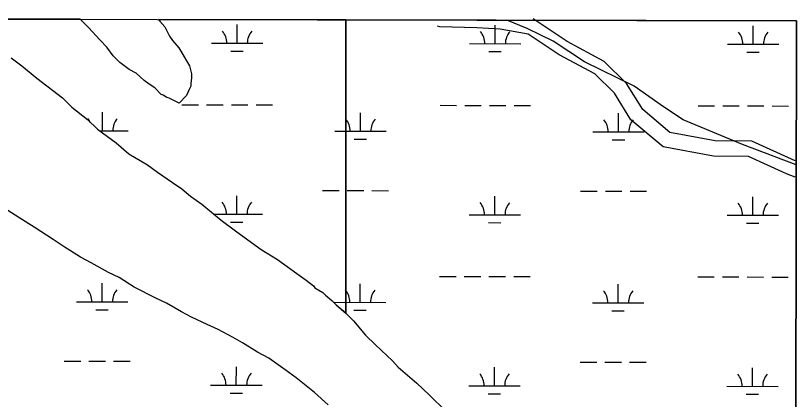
# Model space of a CAD drawing. Extents: x 3187622 to 3225504, y 800805 to 826213.
# Drawn here: x 3221730 to 3223249, y 823634 to 824380 of the extents above; entities that cross this region are included whole.
import ezdxf

# ---------------------------------------------------------------- set-up
doc = ezdxf.new("R2010")
doc.units = 0
for name, color, linetype in [('V-GRID-FRAM', 7, 'Continuous'), ('V-ROAD-CNTR', 7, 'Continuous'), ('V-SITE-VEGE', 7, 'Continuous'), ('V-WETL-SWMP', 7, 'Continuous')]:
    doc.layers.add(name, color=color, linetype=linetype)

msp = doc.modelspace()

# ---------------------------------------------------------------- linework, layer by layer
at = {"layer": 'V-GRID-FRAM'}
msp.add_lwpolyline([(3191838.8, 824434.1), (3223248.6, 824370.1), (3223219.5, 806183.5), (3191793.9, 806247.5), (3191838.8, 824434.1)], dxfattribs=at)
at = {"layer": 'V-ROAD-CNTR'}
for points in [[(3222564.9, 824371.5), (3222561.1, 824371.1), (3222554.1, 824371.5)], [(3223248.2, 824089.8), (3223143.6, 824129.3), (3223028.1, 824177.7), (3222990, 824202.6), (3222932.8, 824243.1), (3222836.3, 824290.6), (3222775.3, 824330.5), (3222725.2, 824355), (3222685.2, 824371.3)], [(3223246, 824098), (3223162.2, 824136), (3223090.4, 824136.5), (3223002.7, 824153.1), (3222949.7, 824197.6), (3222918.3, 824248.2), (3222874.4, 824291.2), (3222802.6, 824329.9), (3222736.7, 824373.8)], [(3223246, 824066.1), (3223229.2, 824072.7), (3223155.6, 824106), (3223087.5, 824106.6), (3222989.4, 824125), (3222926.8, 824177.7), (3222894.7, 824229.3), (3222856.4, 824266.8), (3222787.1, 824304.2), (3222726.7, 824344.4), (3222672.7, 824354.1), (3222627.2, 824356.6), (3222554.8, 824358.5), (3222550.4, 824359.8)]]:
    msp.add_lwpolyline(points, dxfattribs=at)
at = {"layer": 'V-SITE-VEGE'}
for p, q in [((3221855.7, 824373), (3221631.8, 824373.4)), ((3221857.6, 824371.2), (3221855.7, 824373)), ((3221871.5, 824357), (3221857.6, 824371.2)), ((3222371.9, 824371.9), (3222007.5, 824372.6)), ((3222007.5, 824372.6), (3222010.2, 824369.7)), ((3222010.2, 824369.7), (3222019.9, 824358.5)), ((3223248.6, 824370.1), (3222371.9, 824371.9)), ((3222371.9, 824371.9), (3222371.9, 823801.8)), ((3222371.9, 823801.8), (3222371.9, 824371.9)), ((3223246.4, 822984), (3223248.6, 824370.1)), ((3221893.6, 824333), (3221871.5, 824357)), ((3222019.9, 824358.5), (3222029.5, 824340.2)), ((3222029.5, 824340.2), (3222035, 824331.7)), ((3221907.5, 824318.9), (3221893.6, 824333)), ((3222035, 824331.7), (3222047.5, 824317.6)), ((3221919.9, 824302), (3221907.5, 824318.9)), ((3222047.5, 824317.6), (3222053, 824307.8)), ((3222053, 824307.8), (3222062.6, 824292.3)), ((3221721.1, 824298.2), (3221742, 824282.6)), ((3221932.4, 824289.3), (3221919.9, 824302)), ((3221742, 824282.6), (3221771.1, 824258.6)), ((3221950.5, 824275.1), (3221932.4, 824289.3)), ((3222062.6, 824292.3), (3222068.1, 824282.4)), ((3222068.1, 824282.4), (3222072.2, 824267)), ((3221964.4, 824268), (3221950.5, 824275.1)), ((3221979.7, 824253.8), (3221964.4, 824268)), ((3222072.2, 824267), (3222072.1, 824258.6)), ((3221771.1, 824258.6), (3221821.2, 824220.3)), ((3221989.4, 824246.7), (3221979.7, 824253.8)), ((3222072.1, 824258.6), (3222070.6, 824248.8)), ((3222070.6, 824248.8), (3222070.6, 824243.2)), ((3222000.6, 824239.6), (3221989.4, 824246.7)), ((3222013, 824226.9), (3222000.6, 824239.6)), ((3222067.7, 824236.2), (3222062, 824225.1)), ((3222070.6, 824243.2), (3222067.7, 824236.2)), ((3221821.2, 824220.3), (3221839.2, 824201.9)), ((3222017.2, 824225.5), (3222013, 824226.9)), ((3222024.2, 824221.2), (3222017.2, 824225.5)), ((3222028.4, 824219.8), (3222024.2, 824221.2)), ((3222047.9, 824209.8), (3222028.4, 824219.8)), ((3222062, 824225.1), (3222047.9, 824209.8)), ((3221839.2, 824201.9), (3221869.8, 824177.9)), ((3221869.8, 824177.9), (3221889.2, 824159.5)), ((3221889.2, 824159.5), (3221925.4, 824132.6)), ((3221925.4, 824132.6), (3221950.4, 824111.3)), ((3221950.4, 824111.3), (3221986.6, 824090)), ((3221986.6, 824090), (3222006, 824075.8)), ((3222006, 824075.8), (3222035.2, 824055.9)), ((3222035.2, 824055.9), (3222053.3, 824043.2)), ((3222053.3, 824043.2), (3222070, 824029)), ((3222070, 824029), (3222092.2, 824013.4)), ((3221737.8, 823985.9), (3221696.1, 824012.9)), ((3222092.2, 824013.4), (3222129.8, 823982.3)), ((3221765.7, 823968.8), (3221737.8, 823985.9)), ((3222129.8, 823982.3), (3222160.3, 823959.6)), ((3221803.2, 823944.7), (3221765.7, 823968.8)), ((3222160.3, 823959.6), (3222207.6, 823925.5)), ((3221824.1, 823930.5), (3221803.2, 823944.7)), ((3221856.1, 823910.6), (3221824.1, 823930.5)), ((3222207.6, 823925.5), (3222239.6, 823905.7)), ((3221877, 823899.2), (3221856.1, 823910.6)), ((3221910.4, 823880.7), (3221877, 823899.2)), ((3222239.6, 823905.7), (3222277.2, 823878.7)), ((3221931.3, 823870.7), (3221910.4, 823880.7)), ((3221960.6, 823852.2), (3221931.3, 823870.7)), ((3222277.2, 823878.7), (3222295.3, 823865.9)), ((3222002.4, 823830.9), (3221960.6, 823852.2)), ((3222295.3, 823865.9), (3222309.1, 823854.6)), ((3222309.1, 823854.6), (3222311.9, 823850.4)), ((3222311.9, 823850.4), (3222327.2, 823841.8)), ((3222327.2, 823841.8), (3222332.8, 823836.2)), ((3222023.3, 823820.9), (3222002.4, 823830.9)), ((3222332.8, 823836.2), (3222345.3, 823826.3)), ((3222345.3, 823826.3), (3222353.6, 823817.8)), ((3222052.5, 823803.8), (3222023.3, 823820.9)), ((3222353.6, 823817.8), (3222371.9, 823801.8)), ((3222072, 823793.8), (3222052.5, 823803.8)), ((3222102.7, 823779.5), (3222072, 823793.8)), ((3222371.9, 823801.8), (3222373, 823800.8)), ((3222373, 823800.8), (3222386.9, 823786.7)), ((3222123.6, 823769.5), (3222102.7, 823779.5)), ((3222386.9, 823786.7), (3222410.4, 823758.5)), ((3222152.8, 823753.9), (3222123.6, 823769.5)), ((3222170.9, 823743.9), (3222152.8, 823753.9)), ((3222410.4, 823758.5), (3222429.9, 823740.1)), ((3222200.2, 823725.4), (3222170.9, 823743.9)), ((3222429.9, 823740.1), (3222463.2, 823709)), ((3222222.5, 823714), (3222200.2, 823725.4)), ((3222254.4, 823691.3), (3222222.5, 823714)), ((3222463.2, 823709), (3222474.3, 823696.3)), ((3222275.3, 823675.7), (3222254.4, 823691.3)), ((3222474.3, 823696.3), (3222510.4, 823665.2)), ((3222311.4, 823647.4), (3222275.3, 823675.7)), ((3222510.4, 823665.2), (3222534, 823642.5)), ((3222337.8, 823623.4), (3222311.4, 823647.4)), ((3222534, 823642.5), (3222567.3, 823610))]:
    msp.add_line(p, q, dxfattribs=at)
at = {"layer": 'V-WETL-SWMP'}
for p, q in [((3221855.7, 824373), (3221631.8, 824373.4)), ((3221857.6, 824371.2), (3221855.7, 824373)), ((3221871.5, 824357), (3221857.6, 824371.2)), ((3223248.6, 824370.1), (3222007.5, 824372.6)), ((3222007.5, 824372.6), (3222010.2, 824369.7)), ((3222010.2, 824369.7), (3222019.9, 824358.5)), ((3223247, 823382.4), (3223248.6, 824370.1)), ((3221893.6, 824333), (3221871.5, 824357)), ((3222019.9, 824358.5), (3222029.5, 824340.2)), ((3222160.6, 824326.6), (3222160.7, 824362.6)), ((3222662.5, 824325.6), (3222662.6, 824361.6)), ((3223164.4, 824324.5), (3223164.5, 824360.5)), ((3222029.5, 824340.2), (3222035, 824331.7)), ((3221907.5, 824318.9), (3221893.6, 824333)), ((3222035, 824331.7), (3222047.5, 824317.6)), ((3222110.6, 824326.7), (3222210.6, 824326.5)), ((3222612.5, 824325.7), (3222712.5, 824325.4)), ((3223114.4, 824324.6), (3223214.4, 824324.4)), ((3221919.9, 824302), (3221907.5, 824318.9)), ((3222047.5, 824317.6), (3222053, 824307.8)), ((3222053, 824307.8), (3222062.6, 824292.3)), ((3222148.6, 824311.2), (3222172.6, 824311.1)), ((3222650.5, 824310.1), (3222674.5, 824310.1)), ((3223152.4, 824309.1), (3223176.4, 824309.1)), ((3221721.1, 824298.2), (3221742, 824282.6)), ((3221932.4, 824289.3), (3221919.9, 824302)), ((3221742, 824282.6), (3221771.1, 824258.6)), ((3221950.5, 824275.1), (3221932.4, 824289.3)), ((3222062.6, 824292.3), (3222068.1, 824282.4)), ((3222068.1, 824282.4), (3222072.2, 824267)), ((3221964.4, 824268), (3221950.5, 824275.1)), ((3221979.7, 824253.8), (3221964.4, 824268)), ((3222072.2, 824267), (3222072.1, 824258.6)), ((3221771.1, 824258.6), (3221821.2, 824220.3)), ((3221989.4, 824246.8), (3221979.7, 824253.8)), ((3222072.1, 824258.6), (3222070.6, 824248.8)), ((3222070.6, 824248.8), (3222070.6, 824243.2)), ((3222000.6, 824239.6), (3221989.4, 824246.8)), ((3222013, 824226.9), (3222000.6, 824239.6)), ((3222067.7, 824236.2), (3222062, 824225.1)), ((3222070.6, 824243.2), (3222067.7, 824236.2)), ((3221821.2, 824220.3), (3221839.2, 824201.9)), ((3222017.2, 824225.5), (3222013, 824226.9)), ((3222024.2, 824221.2), (3222017.2, 824225.5)), ((3222028.4, 824219.8), (3222024.2, 824221.2)), ((3222047.9, 824209.8), (3222028.4, 824219.8)), ((3222062, 824225.1), (3222047.9, 824209.8)), ((3221839.2, 824201.9), (3221869.8, 824177.9)), ((3222053.5, 824206.7), (3222085.5, 824206.7)), ((3222101.5, 824206.6), (3222133.5, 824206.6)), ((3222149.5, 824206.5), (3222181.5, 824206.5)), ((3222197.5, 824206.4), (3222229.5, 824206.4)), ((3222555.4, 824205.7), (3222587.4, 824205.6)), ((3222603.4, 824205.6), (3222635.4, 824205.5)), ((3222651.4, 824205.5), (3222683.4, 824205.4)), ((3222699.4, 824205.4), (3222731.4, 824205.3)), ((3223057.3, 824204.7), (3223089.3, 824204.6)), ((3223105.3, 824204.6), (3223137.3, 824204.5)), ((3223153.3, 824204.5), (3223185.3, 824204.4)), ((3223201.3, 824204.4), (3223233.3, 824204.3)), ((3221898.8, 824156.3), (3221898.9, 824192.3)), ((3222400.7, 824155.3), (3222400.8, 824191.3)), ((3222902.6, 824154.2), (3222902.7, 824190.2)), ((3221869.8, 824177.9), (3221889.2, 824159.5)), ((3221889.2, 824159.5), (3221925.4, 824132.5)), ((3221893.5, 824156.3), (3221948.8, 824156.2)), ((3222350.7, 824155.4), (3222450.7, 824155.2)), ((3222852.6, 824154.4), (3222952.6, 824154.1)), ((3221925.4, 824132.5), (3221950.4, 824111.3)), ((3222388.7, 824139.9), (3222412.7, 824139.8)), ((3222890.6, 824138.8), (3222914.6, 824138.8)), ((3221950.4, 824111.3), (3221986.6, 824090)), ((3221986.6, 824090), (3222006, 824075.8)), ((3222006, 824075.8), (3222035.2, 824055.9)), ((3222035.2, 824055.9), (3222053.3, 824043.2)), ((3222053.3, 824043.2), (3222070, 824029)), ((3222327.1, 824040), (3222359.1, 824039.9)), ((3222375.1, 824039.9), (3222407.1, 824039.8)), ((3222423.1, 824039.8), (3222455.1, 824039.7)), ((3222829, 824039), (3222861, 824038.9)), ((3222877, 824038.9), (3222909, 824038.8)), ((3222925, 824038.8), (3222957, 824038.7)), ((3222070, 824029), (3222092.2, 824013.4)), ((3222159.9, 823993.9), (3222160, 824029.9)), ((3222661.8, 823992.9), (3222661.9, 824028.9)), ((3223163.7, 823991.9), (3223163.8, 824027.9)), ((3221737.8, 823985.9), (3221696.1, 824012.9)), ((3222092.2, 824013.4), (3222129.8, 823982.3)), ((3222115.6, 823994), (3222209.9, 823993.8)), ((3222611.8, 823993), (3222711.8, 823992.8)), ((3223113.7, 823992), (3223213.7, 823991.8)), ((3221765.7, 823968.8), (3221737.8, 823985.9)), ((3222129.8, 823982.3), (3222160.3, 823959.6)), ((3222147.9, 823978.5), (3222171.9, 823978.4)), ((3222649.8, 823977.5), (3222673.8, 823977.4)), ((3223151.7, 823976.4), (3223175.7, 823976.4)), ((3221803.2, 823944.7), (3221765.7, 823968.8)), ((3222160.3, 823959.6), (3222207.6, 823925.5)), ((3221824.1, 823930.5), (3221803.2, 823944.7)), ((3221856.1, 823910.6), (3221824.1, 823930.5)), ((3222207.6, 823925.5), (3222239.6, 823905.6)), ((3221877, 823899.2), (3221856.1, 823910.6)), ((3221910.4, 823880.7), (3221877, 823899.2)), ((3222239.6, 823905.6), (3222277.2, 823878.7)), ((3221931.3, 823870.7), (3221910.4, 823880.7)), ((3221960.6, 823852.2), (3221931.3, 823870.7)), ((3222277.2, 823878.7), (3222295.3, 823865.9)), ((3222554.7, 823873), (3222586.7, 823873)), ((3222602.7, 823872.9), (3222634.7, 823872.9)), ((3222650.7, 823872.8), (3222682.7, 823872.8)), ((3222698.7, 823872.7), (3222730.7, 823872.7)), ((3223056.7, 823872), (3223088.7, 823871.9)), ((3223104.7, 823871.9), (3223136.7, 823871.8)), ((3223152.7, 823871.8), (3223184.7, 823871.7)), ((3223200.7, 823871.7), (3223232.7, 823871.6)), ((3221898.1, 823823.6), (3221898.2, 823859.6)), ((3222002.4, 823830.9), (3221960.6, 823852.2)), ((3222295.3, 823865.9), (3222309.2, 823854.6)), ((3222309.2, 823854.6), (3222311.9, 823850.4)), ((3222400.1, 823822.6), (3222400.1, 823858.6)), ((3222902, 823821.6), (3222902, 823857.6)), ((3222311.9, 823850.4), (3222327.2, 823841.8)), ((3222327.2, 823841.8), (3222332.8, 823836.2)), ((3221848.1, 823823.7), (3221948.1, 823823.5)), ((3222023.3, 823820.9), (3222002.4, 823830.9)), ((3222332.8, 823836.2), (3222345.3, 823826.3)), ((3222345.3, 823826.3), (3222353.6, 823817.8)), ((3222350.1, 823822.7), (3222450.1, 823822.5)), ((3222852, 823821.7), (3222952, 823821.5)), ((3221886.1, 823808.2), (3221910.1, 823808.2)), ((3222052.5, 823803.8), (3222023.3, 823820.9)), ((3222353.6, 823817.8), (3222373, 823800.8)), ((3222388, 823807.2), (3222412, 823807.1)), ((3222072, 823793.8), (3222052.5, 823803.8)), ((3222102.7, 823779.5), (3222072, 823793.8)), ((3222373, 823800.8), (3222386.9, 823786.7)), ((3222889.9, 823806.2), (3222913.9, 823806.1)), ((3222123.6, 823769.5), (3222102.7, 823779.5)), ((3222386.9, 823786.7), (3222410.4, 823758.5)), ((3222152.8, 823753.9), (3222123.6, 823769.5)), ((3222170.9, 823743.9), (3222152.8, 823753.9)), ((3222410.4, 823758.5), (3222429.9, 823740.1)), ((3222200.2, 823725.4), (3222170.9, 823743.9)), ((3222429.9, 823740.1), (3222463.2, 823709)), ((3222222.5, 823714), (3222200.2, 823725.4)), ((3221824.5, 823708.3), (3221856.5, 823708.3)), ((3221872.5, 823708.2), (3221904.5, 823708.2)), ((3221920.5, 823708.1), (3221952.5, 823708.1)), ((3222254.4, 823691.3), (3222222.5, 823714)), ((3222463.2, 823709), (3222474.3, 823696.3)), ((3222828.3, 823706.3), (3222860.3, 823706.2)), ((3222876.3, 823706.2), (3222908.3, 823706.1)), ((3222924.3, 823706.1), (3222956.3, 823706)), ((3222159.2, 823661.2), (3222159.3, 823697.2)), ((3222275.3, 823675.7), (3222254.4, 823691.3)), ((3222474.3, 823696.3), (3222510.4, 823665.2)), ((3222661.2, 823660.2), (3222661.2, 823696.2)), ((3223163.1, 823659.2), (3223163.1, 823695.2)), ((3222311.4, 823647.4), (3222275.3, 823675.7)), ((3222109.2, 823661.3), (3222209.2, 823661.1)), ((3222510.4, 823665.2), (3222534, 823642.5)), ((3222611.2, 823660.3), (3222711.2, 823660.1)), ((3223113.1, 823659.3), (3223213.1, 823659.1)), ((3222147.2, 823645.8), (3222171.2, 823645.8)), ((3222337.8, 823623.4), (3222311.4, 823647.4)), ((3222534, 823642.5), (3222567.3, 823610)), ((3222649.1, 823644.8), (3222673.1, 823644.7)), ((3223151, 823643.8), (3223175, 823643.7))]:
    msp.add_line(p, q, dxfattribs=at)
for centre, start, end in [((3222105.4, 824327.2), 359.1115, 40.6551), ((3222215.8, 824326.9), 139.1115, 180.6551), ((3222607.3, 824326.1), 359.1115, 40.6551), ((3222717.8, 824325.9), 139.1115, 180.6551), ((3223109.2, 824325.1), 359.1115, 40.6551), ((3223219.7, 824324.9), 139.1115, 180.6551), ((3221843.6, 824156.9), 27.2381, 40.6551), ((3221954.1, 824156.7), 139.1115, 180.6551), ((3222345.5, 824155.9), 359.1115, 40.6551), ((3222456, 824155.6), 139.1115, 180.6551), ((3222847.4, 824154.8), 359.1115, 40.6551), ((3222957.9, 824154.6), 139.1115, 180.6551), ((3222104.7, 823994.5), 359.1115, 40.6551), ((3222215.2, 823994.3), 139.1115, 180.6551), ((3222606.6, 823993.5), 359.1115, 40.6551), ((3222717.1, 823993.2), 139.1115, 180.6551), ((3223108.5, 823992.4), 359.1115, 40.6551), ((3223219, 823992.2), 139.1115, 180.6551), ((3221842.9, 823824.2), 359.1115, 40.6551), ((3221953.4, 823824), 139.1115, 180.6551), ((3222344.8, 823823.2), 359.1115, 40.6551), ((3222455.3, 823823), 139.1115, 180.6551), ((3222846.7, 823822.2), 359.1115, 40.6551), ((3222957.2, 823821.9), 139.1115, 180.6551), ((3222104, 823661.8), 359.1115, 40.6551), ((3222214.5, 823661.6), 139.1115, 180.6551), ((3222605.9, 823660.8), 359.1115, 40.6551), ((3222716.4, 823660.6), 139.1115, 180.6551), ((3223107.8, 823659.8), 359.1115, 40.6551), ((3223218.3, 823659.5), 139.1115, 180.6551)]:
    msp.add_arc(centre, 35.2, start, end, dxfattribs=at)

doc.saveas('drawing.dxf')
